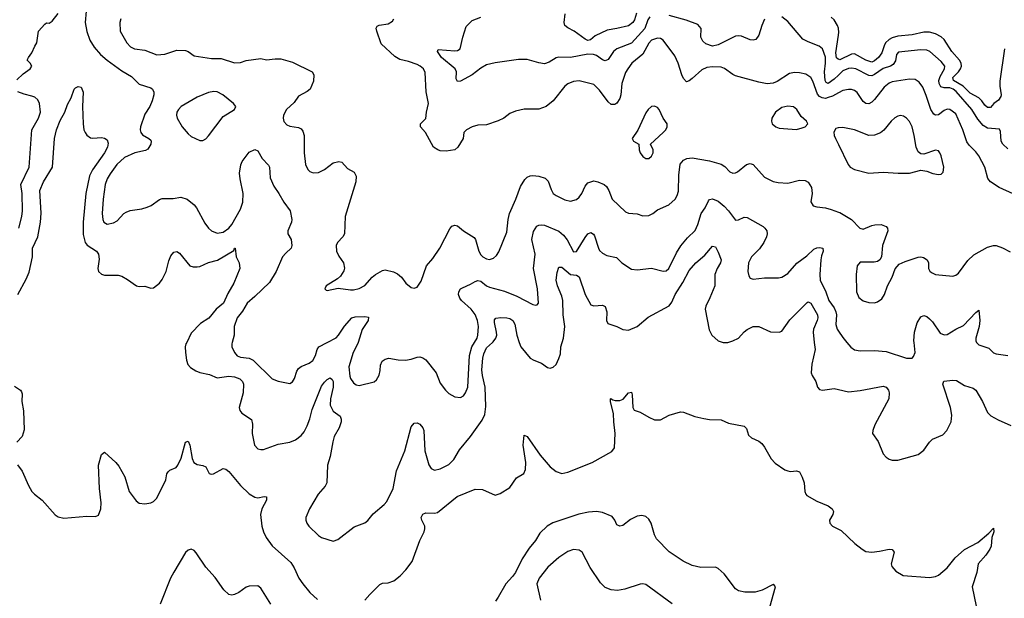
# Model space of a CAD drawing. Header units: inches. Extents: x 1694797 to 1849917, y 907313 to 1017959.
# Tile 551 of 656: x 1794345 to 1801146, y 918231 to 922230. Entities that reach past the tile are written whole.
import ezdxf

# ---------------------------------------------------------------- set-up
doc = ezdxf.new("R2010")
doc.units = ezdxf.units.IN
doc.header["$MEASUREMENT"] = 0
for name, color, linetype in [('B7991', 7, 'Continuous'), ('B7992', 7, 'Continuous'), ('B8901', 7, 'Continuous'), ('B8902', 7, 'Continuous')]:
    doc.layers.add(name, color=color, linetype=linetype)

msp = doc.modelspace()

# ---------------------------------------------------------------- linework, layer by layer
at = {"layer": 'B7991', "color": 5}
for points, elevation in [([(1795498.8, 920000), (1795493.8, 919990), (1795488, 919970), (1795489.4, 919929.4), (1795497.2, 919877.2), (1795507.7, 919847.7), (1795526, 919826), (1795562.3, 919802.3), (1795590, 919791.8), (1795657.3, 919777.3), (1795710, 919754), (1795790, 919766.8), (1795830, 919761.5), (1795866.8, 919746.8), (1795885, 919730), (1795890.8, 919710), (1795889, 919650), (1795860.2, 919550), (1795865.2, 919530), (1795879.6, 919510), (1795946.2, 919466.2), (1795954.1, 919434.1), (1795951.4, 919370), (1795968.2, 919290), (1795990, 919264.9), (1796010, 919259.5), (1796030, 919260.3), (1796130, 919296), (1796210, 919309.1), (1796250, 919327.1), (1796290, 919356.5), (1796310, 919380.3), (1796330, 919423.1), (1796348.2, 919471.8), (1796364.4, 919535.6), (1796430, 919698), (1796450, 919725.8), (1796470, 919742.4), (1796490, 919754.3), (1796503.6, 919743.6), (1796509.3, 919729.3), (1796509.4, 919690), (1796492.5, 919610), (1796490, 919566.8), (1796510, 919525.3), (1796558.4, 919490), (1796566.3, 919470), (1796565, 919450), (1796551.1, 919410), (1796517.8, 919350), (1796507.2, 919312.8), (1796490.1, 919209.9), (1796470.2, 919150), (1796466.4, 919030), (1796454.9, 919005.1), (1796407, 918950), (1796347.8, 918850), (1796321.5, 918790), (1796320.8, 918770), (1796327.9, 918750), (1796342.8, 918730), (1796410, 918665.3), (1796430.8, 918650), (1796510, 918626.7), (1796542.3, 918637.7), (1796656, 918724), (1796730, 918752.4), (1796750, 918768.4), (1796786.4, 918813.6), (1796862, 918878), (1796880.4, 918899.6), (1796924.7, 918990), (1796947.8, 919112.2), (1797006.3, 919250), (1797050, 919416), (1797070, 919440.7), (1797090, 919444), (1797110, 919435.5), (1797130.3, 919410), (1797136.5, 919390), (1797144.2, 919250), (1797170, 919154), (1797187.7, 919127.7), (1797210, 919116.9), (1797250, 919124.7), (1797310, 919156.6), (1797342.9, 919190), (1797382.5, 919257.5), (1797458.5, 919350), (1797538.3, 919461.7), (1797557.7, 919502.3), (1797564.5, 919555.5), (1797559.3, 919690), (1797541.6, 919770), (1797537.6, 919810), (1797543.9, 919890), (1797550, 919920.4), (1797570, 919961.3), (1797610.4, 920000)], 720), ([(1795813.2, 920000), (1795810.3, 919990), (1795810.3, 919970), (1795829.3, 919929.3), (1795847, 919907), (1795870, 919896.9), (1795930.2, 919890.2), (1795957.1, 919877.1), (1796090, 919748.9), (1796130, 919731.6), (1796210, 919716.3), (1796230, 919726), (1796242.4, 919750), (1796258.6, 919801.4), (1796270, 919818.7), (1796290, 919832.6), (1796344.7, 919855.3), (1796370, 919874), (1796388.7, 919910), (1796399.1, 919950), (1796411.6, 919970), (1796468.6, 920000)], 740), ([(1796683.7, 920000), (1796682.9, 919997.1), (1796647.7, 919930), (1796619.3, 919830), (1796625.6, 919765.6), (1796630.3, 919750), (1796650, 919721.1), (1796670, 919706.3), (1796690, 919701.5), (1796793.7, 919726.3), (1796810, 919740.5), (1796827.3, 919772.7), (1796835.5, 919804.5), (1796838, 919842), (1796848.2, 919870), (1796870, 919884.6), (1796894, 919890), (1796958.6, 919878.6), (1797010, 919876.2), (1797050, 919883.2), (1797090, 919898.3), (1797110, 919899.5), (1797130, 919894), (1797150, 919879.3), (1797221.6, 919790), (1797250, 919718.8), (1797285.5, 919670), (1797310, 919646.4), (1797350, 919623.8), (1797390, 919618), (1797410, 919630.6), (1797425.1, 919650), (1797440.5, 919690), (1797452.2, 919910), (1797468.8, 919970), (1797486.4, 920000)], 740), ([(1797795.8, 920000), (1797806.2, 919970), (1797870, 919891.7), (1797896, 919876), (1797950, 919855.3), (1797990, 919826.4), (1798010, 919820.4), (1798030, 919828), (1798050, 919847.7), (1798070, 919887.7), (1798079.6, 919920.4), (1798083.5, 919970), (1798092, 920000)], 720), ([(1799204.2, 920000), (1799210, 919998.3), (1799230, 919998.3), (1799235.8, 920000)], 720), ([(1799833.4, 920000), (1799839.6, 919950), (1799816.8, 919850), (1799812.3, 919790), (1799817.6, 919770), (1799843.2, 919730), (1799856.4, 919690), (1799870, 919674.9), (1799890, 919668.7), (1799970, 919681.1), (1800000, 919674.3)], 720), ([(1794310, 919698), (1794350, 919670.4), (1794358.6, 919658.6), (1794363.6, 919643.6), (1794360.6, 919590), (1794372.3, 919527.7), (1794375.6, 919395.6), (1794363.2, 919350), (1794326.7, 919310)], 680), ([(1796730, 918217.3), (1796762.5, 918257.5), (1796833.3, 918326.7), (1796850, 918336.3), (1796890, 918338.1), (1796930, 918351.6), (1796974.2, 918385.8), (1797013.3, 918426.7), (1797055.1, 918484.9), (1797110, 918630), (1797138.9, 918690), (1797144.3, 918710), (1797142.6, 918730), (1797121.7, 918770), (1797117.4, 918790), (1797128.7, 918811.3), (1797150, 918821.8), (1797210, 918819.8), (1797230, 918824.2), (1797366.1, 918933.9), (1797490, 918984.6), (1797542.6, 918982.6), (1797630, 918944.6), (1797664.6, 918955.4), (1797730, 918997.1), (1797777.2, 919062.8), (1797826.3, 919093.7), (1797839.8, 919120.2), (1797841.3, 919170), (1797822.1, 919290), (1797830, 919357.3), (1797850, 919348.5), (1797939.2, 919219.2), (1798010, 919140.3), (1798050, 919107.9), (1798090, 919092.8), (1798130, 919102.8), (1798299.5, 919170), (1798434.3, 919245.7), (1798453.6, 919270), (1798459, 919370), (1798447.9, 919450), (1798445.7, 919505.7), (1798425.4, 919590), (1798425.2, 919610), (1798428, 919612), (1798442.3, 919602.3), (1798458.9, 919598.9), (1798490, 919597.3), (1798512.2, 919607.8), (1798550, 919651.3), (1798570, 919654.9), (1798576.4, 919636.4), (1798580.4, 919550), (1798590, 919530.8), (1798630, 919517.1), (1798690, 919482), (1798730, 919465.3), (1798770, 919464.9), (1798830, 919495.8), (1798910, 919518.7), (1798930, 919518), (1799008.2, 919488.2), (1799070, 919473.1), (1799110, 919465.7), (1799190, 919464.2), (1799241.3, 919441.3), (1799350, 919420.4), (1799364.4, 919404.4), (1799378.8, 919358.8), (1799399.9, 919339.9), (1799450, 919317.3), (1799470, 919300.5), (1799490, 919274.9), (1799535.4, 919195.4), (1799564.1, 919164.1), (1799630, 919119.7), (1799650, 919111.3), (1799670, 919107.6), (1799710, 919112), (1799730, 919103.8), (1799750, 919068.2), (1799762.7, 919030), (1799768.6, 918968.6), (1799774, 918950), (1799782.1, 918942.1), (1799850, 918902.2), (1799930.2, 918870.2), (1799956.4, 918850), (1799965.3, 918830), (1799960.3, 918810), (1799938.9, 918770), (1799940.1, 918750), (1799958.2, 918730), (1800000, 918708.1)], 680), ([(1794330, 919152.2), (1794362.3, 919110), (1794405.8, 919010), (1794429.3, 918970), (1794448.2, 918950), (1794500.2, 918910), (1794590, 918807.2), (1794610, 918794.2), (1794650, 918785), (1794810, 918799.1), (1794870, 918795.8), (1794890, 918805.5), (1794906.6, 918850), (1794908.3, 918890), (1794896.4, 918990), (1794889.7, 919150), (1794910, 919224.7), (1794930, 919240.7), (1795010, 919168.7), (1795030, 919144.4), (1795071.5, 919070), (1795102.3, 918970), (1795150, 918903.8), (1795170, 918888.7), (1795210, 918883.1), (1795250, 918890.3), (1795270, 918900.8), (1795290, 918920.7), (1795345.2, 919030), (1795354.5, 919050), (1795361.4, 919090), (1795370, 919106), (1795383.3, 919116.7), (1795425, 919135), (1795437.7, 919150), (1795460.5, 919199.5), (1795490, 919310.7), (1795510, 919316.3), (1795519.6, 919290), (1795536.3, 919196.3), (1795549.1, 919170), (1795570, 919156.2), (1795610, 919147.8), (1795630, 919138.4), (1795653.1, 919093.1), (1795668, 919088), (1795684, 919090), (1795750, 919129.1), (1795770, 919124.4), (1795790, 919108.3), (1795870, 919010.1), (1795930, 918951.9), (1795970, 918930.7), (1795990, 918925.9), (1796033.4, 918933.4), (1796051, 918931), (1796050.1, 918910), (1796018.1, 918850), (1796008.5, 918810), (1796018.7, 918730), (1796030, 918689.1), (1796048.3, 918650), (1796090, 918594.4), (1796218.5, 918478.5), (1796241.1, 918441.1), (1796272.4, 918370), (1796299.8, 918330), (1796350, 918271.1), (1796403.2, 918223.2)], 680), ([(1799526.6, 918170), (1799565.2, 918310), (1799558.9, 918318.9), (1799550, 918325.2), (1799472.4, 918287.6), (1799425.9, 918274.1), (1799352.4, 918272.4), (1799310, 918282.6), (1799290, 918296.2), (1799210, 918400.5), (1799170, 918437.7), (1799150, 918447.1), (1799050, 918444), (1798990, 918457.7), (1798927.4, 918487.4), (1798831.2, 918551.2), (1798742.9, 918642.9), (1798729.3, 918670), (1798706.4, 918750), (1798690, 918778.8), (1798670, 918795.4), (1798643.3, 918803.3), (1798610, 918797.4), (1798565, 918775), (1798510, 918734.6), (1798490, 918729.8), (1798470, 918738.3), (1798456.2, 918770), (1798436.2, 918796.2), (1798370, 918824.7), (1798330, 918831.8), (1798273.3, 918826.7), (1798206.8, 918813.2), (1798027.6, 918752.4), (1797987.7, 918730), (1797938.2, 918681.8), (1797908.6, 918630), (1797863.8, 918576.2), (1797815.8, 918504.2), (1797769.7, 918410), (1797750, 918381.1), (1797702.3, 918330), (1797650, 918239.3), (1797630.8, 918210)], 680), ([(1796079.8, 918190), (1796010, 918300.4), (1795990, 918316.8), (1795930, 918314.6), (1795910, 918307.4), (1795858.4, 918270), (1795830, 918256.4), (1795810, 918252.6), (1795790, 918257.4), (1795755.1, 918290), (1795694.4, 918374.4), (1795630, 918446.6), (1795564.7, 918544.7), (1795550, 918560.9), (1795530, 918569.6), (1795510, 918564.2), (1795490, 918546.3), (1795409.7, 918410.3), (1795387.8, 918370), (1795315.5, 918190)], 680), ([(1798852.3, 918192.3), (1798670, 918326.6), (1798650, 918330.8), (1798630, 918327.6), (1798525.5, 918294.5), (1798474.6, 918285.4), (1798430, 918288.9), (1798390, 918306.4), (1798357, 918337), (1798284.5, 918444.5), (1798229, 918549), (1798210, 918563.1), (1798170, 918567.2), (1798130, 918554.2), (1798068, 918512), (1797993.3, 918446.7), (1797932.3, 918370), (1797916.5, 918330), (1797942.5, 918217.5)], 720)]:
    msp.add_lwpolyline(points, dxfattribs=dict(at, elevation=elevation))
at = {"layer": 'B7992', "color": 5}
for points, elevation in [([(1794325.9, 921814.1), (1794370, 921855.8), (1794418, 921890), (1794429.4, 921910), (1794418, 921930), (1794398, 921950), (1794407, 921970), (1794430, 922000.5), (1794450, 922047.7), (1794464.4, 922070), (1794475.5, 922150), (1794519.7, 922200.3), (1794530, 922208), (1794550, 922205.5), (1794570, 922220.5), (1794610, 922273.4)], 740), ([(1794803.6, 922290), (1794798, 922210), (1794808.7, 922148.7), (1794829.4, 922089.4), (1794860.1, 922040.1), (1794903.6, 921990), (1794949, 921950), (1795050, 921877.1), (1795116.8, 921836.8), (1795170, 921785.5), (1795250, 921758.4), (1795262, 921750), (1795272.4, 921730), (1795271.8, 921710), (1795260.3, 921670), (1795243.1, 921630), (1795210, 921578), (1795178.9, 921490), (1795177.4, 921470), (1795182.6, 921450), (1795194.4, 921434.4), (1795238.4, 921410), (1795250, 921398.4), (1795254.2, 921390), (1795252.2, 921370), (1795230, 921335.4), (1795214.3, 921325.7), (1795140.5, 921310), (1795070, 921278.2), (1795015.6, 921230), (1794970, 921165.4), (1794950.2, 921130), (1794936.5, 921090), (1794922.3, 920990), (1794914.6, 920890), (1794918.7, 920850), (1794926.7, 920830), (1794950, 920817.6), (1794993.9, 920826.1), (1795019.2, 920840.8), (1795064.2, 920890), (1795080, 920900), (1795109, 920911), (1795190, 920923.9), (1795225.2, 920934.8), (1795253, 920947), (1795310, 920986.7), (1795330, 920994.4), (1795405.6, 920994.4), (1795457.5, 921002.5), (1795502, 920990), (1795550.3, 920950), (1795566, 920930), (1795624.5, 920824.5), (1795650.2, 920790.2), (1795670, 920771.8), (1795710, 920755.6), (1795750, 920761.5), (1795790, 920789.2), (1795810, 920814.6), (1795870, 920920.2), (1795886.6, 920970), (1795889, 921029), (1795868.1, 921130), (1795864.5, 921170), (1795873, 921227), (1795881.7, 921250), (1795930, 921314.4), (1795970, 921332.7), (1795990, 921324), (1796020.4, 921270), (1796064.2, 921224.2), (1796070.3, 921210), (1796076.4, 921136.4), (1796099.7, 921079.7), (1796135.3, 921030), (1796170, 920968.2), (1796212.7, 920910), (1796224.9, 920850), (1796222, 920830), (1796197, 920770), (1796197.6, 920750), (1796219.5, 920710), (1796224.4, 920670), (1796220.5, 920650), (1796183.2, 920616.8), (1796161.3, 920590), (1796115.8, 920490), (1796070, 920414.5), (1795970, 920316.4), (1795916, 920270), (1795883.9, 920216.1), (1795846.9, 920170), (1795827.5, 920110), (1795827.8, 920050), (1795813.2, 920000)], 740), ([(1795043.9, 922236.1), (1795037.1, 922210), (1795039.5, 922150), (1795084.9, 922070), (1795110, 922042), (1795138, 922030), (1795210, 922020.7), (1795292, 921988), (1795348.5, 921991.5), (1795430, 922020.4), (1795490, 922018.4), (1795510, 922010.4), (1795550, 921980.4), (1795670, 921963), (1795737.5, 921962.5), (1795830, 921933.1), (1795870, 921934.6), (1795910, 921948.5), (1796010, 921961.6), (1796050, 921952.4), (1796110, 921960.3), (1796150, 921958.7), (1796230, 921937), (1796366, 921870), (1796376, 921850), (1796374.4, 921805.6), (1796351, 921750), (1796330, 921734), (1796270, 921702), (1796242, 921658), (1796188.7, 921610), (1796167.9, 921570), (1796165.3, 921550), (1796170, 921526.8), (1796190, 921503), (1796210, 921494.4), (1796270, 921486), (1796290, 921476.3), (1796300.7, 921460.7), (1796309, 921429), (1796310.3, 921310), (1796318.4, 921230), (1796334.9, 921194.9), (1796350, 921180.5), (1796371.8, 921171.8), (1796410, 921174.3), (1796450, 921195.3), (1796510, 921240.3), (1796550.2, 921250.2), (1796570, 921245.3), (1796610, 921201.6), (1796656.1, 921176.1), (1796668.2, 921148.2), (1796666.7, 921110), (1796593.7, 920870), (1796588, 920750), (1796576.3, 920730), (1796540.4, 920690), (1796530.3, 920669.7), (1796532.9, 920630), (1796550, 920594.9), (1796581.3, 920550), (1796588.1, 920511.9), (1796584.7, 920495.3), (1796562, 920458), (1796540.5, 920439.5), (1796461, 920390), (1796452, 920370), (1796461, 920361), (1796470, 920358), (1796546, 920374), (1796630, 920362), (1796650, 920362), (1796690, 920372.7), (1796730, 920393), (1796778.7, 920450), (1796802.9, 920470), (1796850, 920496.9), (1796870, 920500.9), (1796926.8, 920486.8), (1796954.3, 920474.3), (1796982.4, 920450), (1797013, 920410), (1797050, 920378), (1797070, 920373.4), (1797090, 920380.7), (1797117.7, 920422.3), (1797155.6, 920530), (1797199.3, 920580.7), (1797247.6, 920650), (1797315.3, 920784.7), (1797330, 920802.8), (1797350, 920810.5), (1797370, 920804.9), (1797410.4, 920770), (1797483.7, 920723.7), (1797492.8, 920710), (1797517.1, 920630), (1797530, 920604.9), (1797544, 920590), (1797570, 920577.2), (1797590, 920573.8), (1797618.2, 920581.8), (1797638.8, 920601.2), (1797653.7, 920626.3), (1797710, 920760.7), (1797718.8, 920850), (1797728.2, 920890), (1797772.9, 920990), (1797803.6, 921076.4), (1797833.8, 921126.2), (1797850, 921141.3), (1797869.8, 921150.2), (1797890, 921152.6), (1797930, 921148.1), (1797975.5, 921135.5), (1797994.8, 921114.8), (1798015.9, 921055.9), (1798030.4, 921030), (1798050, 921014.6), (1798110, 920986), (1798150, 920976.5), (1798190, 920987.2), (1798210, 921004.2), (1798228.5, 921030), (1798250, 921080.5), (1798270, 921103.1), (1798310, 921116.9), (1798338.8, 921110), (1798383, 921090), (1798397.8, 921077.8), (1798414.9, 921050), (1798438, 920990), (1798530, 920903.1), (1798550, 920893.7), (1798610, 920888.9), (1798650, 920875.3), (1798690, 920877), (1798718, 920890), (1798750, 920915.8), (1798829.4, 920950), (1798871.5, 920990), (1798885.2, 921014.8), (1798894.7, 921045.3), (1798896.6, 921156.6), (1798907.7, 921232.3), (1798930, 921260.3), (1798954, 921270), (1798990, 921275.8), (1799110, 921254.7), (1799190, 921231.6), (1799214.4, 921214.4), (1799250, 921179.5), (1799270, 921170.3), (1799290, 921172), (1799301.8, 921178.2), (1799364.5, 921230), (1799390, 921235.3), (1799410, 921228.4), (1799490, 921142), (1799550, 921112), (1799584.2, 921104.2), (1799650, 921100.9), (1799730, 921121.3), (1799770, 921118.9), (1799790, 921108.4), (1799814.9, 921070), (1799819, 921030), (1799810.4, 920970.4), (1799824.6, 920944.6), (1799850, 920935.8), (1799910, 920928.9), (1799950, 920919), (1800000, 920900.2)], 760), ([(1800000, 921724.1), (1799958, 921702), (1799928.5, 921691.5), (1799910, 921686.5), (1799887.6, 921690), (1799870, 921699), (1799856.1, 921716.1), (1799824.3, 921804.3), (1799810, 921831.9), (1799774.6, 921854.6), (1799730, 921864.1), (1799695.6, 921864.4), (1799662.3, 921857.7), (1799577.1, 921802.9), (1799548.5, 921791.5), (1799508.1, 921788.1), (1799450, 921797.4), (1799290, 921841.5), (1799270, 921851), (1799213.4, 921893.4), (1799190, 921902.2), (1799130, 921905.4), (1799090, 921899.2), (1799055.8, 921884.2), (1798990, 921823.1), (1798970, 921807.8), (1798950, 921800.7), (1798930, 921822.7), (1798917.7, 921850), (1798894, 921930), (1798870, 921979.6), (1798790, 922087.8), (1798770, 922099.3), (1798750, 922101.6), (1798710, 922089.7), (1798690, 922068.2), (1798648.1, 921991.9), (1798573.8, 921930), (1798544.4, 921890), (1798530, 921864.5), (1798504.3, 921790), (1798496.6, 921710), (1798490, 921685.1), (1798470, 921652.6), (1798455.6, 921644.4), (1798430, 921644.4), (1798410, 921663.1), (1798350, 921742.7), (1798310, 921782.7), (1798210, 921808.7), (1798170, 921803.1), (1798130, 921787.8), (1798110, 921771.9), (1798030, 921669.7), (1797982, 921630), (1797930, 921612.8), (1797830, 921611.6), (1797770, 921598), (1797730, 921580.9), (1797690, 921549.6), (1797650, 921531.8), (1797570, 921504.5), (1797510, 921500.7), (1797470, 921489.6), (1797430.8, 921470), (1797413.4, 921450), (1797407.7, 921410), (1797371.9, 921348.1), (1797350.8, 921330), (1797290, 921320.5), (1797250, 921322.9), (1797234, 921330), (1797202.7, 921350), (1797147, 921450), (1797112.7, 921490), (1797113.2, 921510), (1797151.5, 921548.5), (1797155.4, 921590), (1797169.7, 921650), (1797151.8, 921731.8), (1797145.1, 921865.1), (1797135.1, 921890), (1797112.3, 921910), (1797090, 921920.5), (1797030, 921942.4), (1796970, 921955.8), (1796935.9, 921975.9), (1796842.7, 922062.7), (1796810.9, 922150), (1796808.3, 922171.7), (1796814.5, 922185.5), (1796827.3, 922192.7), (1796890, 922201.7), (1796920.1, 922219.9), (1796930, 922236)], 760), ([(1798696.6, 922250), (1798684.6, 922230), (1798662.1, 922170), (1798571.4, 922068.6), (1798470.2, 922030), (1798447.5, 922010), (1798410, 921954.5), (1798390, 921945.8), (1798370, 921953.5), (1798330, 921982.2), (1798308.8, 921988.8), (1798270, 921992), (1798148.7, 921968.7), (1798067.8, 921972.2), (1798050, 921967.3), (1798003.2, 921936.8), (1797970, 921926.3), (1797930, 921931.1), (1797850, 921954.3), (1797790, 921955.8), (1797630, 921932.1), (1797570, 921917.2), (1797530, 921896.4), (1797470.2, 921849.8), (1797390, 921805.1), (1797370, 921802), (1797360.6, 921820.6), (1797362, 921870), (1797353.6, 921890), (1797259.4, 921970), (1797231.8, 922010), (1797234.6, 922025.4), (1797350, 922014.3), (1797370, 922017.6), (1797387, 922030), (1797405.3, 922110), (1797430, 922183.7), (1797470, 922224.2), (1797530, 922248.7)], 740), ([(1798605.3, 922274.7), (1798591.8, 922230), (1798579.8, 922210), (1798550, 922188.8), (1798470, 922168.6), (1798402, 922158), (1798320.9, 922119.1), (1798286.8, 922090), (1798270, 922086.3), (1798250, 922095.1), (1798174, 922150), (1798130, 922173.2), (1798111.1, 922191.1), (1798106.2, 922210), (1798113.4, 922270)], 720), ([(1799490, 922234), (1799470.3, 922190), (1799450, 922122.7), (1799430, 922094.5), (1799410, 922089.6), (1799390, 922091.3), (1799330, 922116.4), (1799310, 922119.7), (1799290, 922116.8), (1799170, 922056.5), (1799130, 922047.7), (1799083.4, 922063.4), (1799062.4, 922082.4), (1799050.7, 922110), (1799052.2, 922170), (1799030, 922198), (1798947.6, 922227.6), (1798830, 922259.5)], 740), ([(1800000, 921847.1), (1799970, 921818.4), (1799929.9, 921789.9), (1799915.4, 921795.4), (1799907.5, 921810), (1799903.8, 921870), (1799911.1, 921930), (1799910.3, 921970.3), (1799890, 922027.8), (1799867.3, 922047.3), (1799790, 922076.2), (1799755.2, 922095.2), (1799650, 922218.9), (1799610, 922249.7)], 740), ([(1800000, 922172.4), (1799992.9, 922190), (1799970, 922229.7), (1799950, 922248.5)], 720), ([(1800000, 921956.9), (1799997.8, 921957.8), (1799987.5, 921967.5), (1799981.7, 922001.7), (1800000, 922122.6)], 720), ([(1794331.7, 920330), (1794390, 920436.9), (1794410, 920485.7), (1794434.3, 920590), (1794434.5, 920650), (1794470.3, 920729.7), (1794489.9, 920830), (1794493.4, 920893.4), (1794483.4, 921050), (1794509.8, 921110), (1794571.9, 921210), (1794586.6, 921410), (1794600.2, 921470), (1794625.5, 921534.5), (1794656.8, 921590), (1794676, 921644), (1794702, 921690), (1794722.4, 921750), (1794730, 921759.3), (1794750, 921768.2), (1794770, 921763), (1794784.4, 921730), (1794780.2, 921630), (1794783.8, 921510), (1794789.2, 921470), (1794797.8, 921450), (1794810, 921432.2), (1794834.6, 921414.6), (1794850, 921410.3), (1794910, 921415.3), (1794932.1, 921412.1), (1794950, 921398.8), (1794956.2, 921376.2), (1794951.4, 921350), (1794931.8, 921310), (1794847.8, 921192.2), (1794828.5, 921151.5), (1794802.7, 921030), (1794784.4, 920830), (1794784.5, 920744.5), (1794797.2, 920690), (1794810.8, 920670.8), (1794874.9, 920630), (1794890.5, 920610), (1794894.9, 920574.9), (1794885.3, 920510), (1794890.6, 920490), (1794910, 920470.6), (1794930, 920464.9), (1795024.9, 920464.9), (1795050, 920457.3), (1795090, 920434.8), (1795152, 920390), (1795170, 920386), (1795210, 920388.2), (1795250, 920374.4), (1795270, 920377.6), (1795310, 920408.9), (1795330, 920435.3), (1795356.8, 920490), (1795376.2, 920563.8), (1795390, 920598), (1795410, 920624.4), (1795430, 920628.4), (1795450, 920617.1), (1795520.5, 920530), (1795542.6, 920522.6), (1795570, 920521.3), (1795590, 920525.2), (1795648.9, 920551.1), (1795712.3, 920567.7), (1795825.4, 920634.6), (1795829.7, 920650), (1795834, 920650), (1795840.4, 920590), (1795860.4, 920550), (1795864.9, 920510), (1795823.9, 920410), (1795783.2, 920336.8), (1795753.8, 920270), (1795701.3, 920230), (1795652.6, 920167.4), (1795593.7, 920130), (1795530, 920062.6), (1795498.8, 920000)], 720), ([(1794339.7, 920790), (1794360.3, 920870), (1794365.8, 920910), (1794362.9, 921030), (1794353.6, 921090), (1794410.6, 921210), (1794429.7, 921470), (1794476.4, 921550), (1794489.7, 921590), (1794481.2, 921650), (1794470, 921675.4), (1794450, 921694), (1794430, 921702.8), (1794375.3, 921715.3), (1794331.6, 921731.6)], 740), ([(1800000, 921483.1), (1799997.1, 921482.9), (1799982.8, 921477.2), (1799967.3, 921452.7), (1799970.6, 921430), (1799979.3, 921410), (1800000, 921367.5)], 780), ([(1797486.4, 920000), (1797504.1, 920030), (1797509.9, 920050), (1797513.4, 920110), (1797506.5, 920150), (1797490, 920193.3), (1797464.6, 920230), (1797397.6, 920290), (1797385.9, 920305.9), (1797376.4, 920330), (1797378, 920350), (1797390.7, 920369.3), (1797403, 920377), (1797458.8, 920401.2), (1797490, 920421.7), (1797510, 920427.4), (1797530, 920422.3), (1797570.1, 920390.1), (1797590, 920380.6), (1797693.9, 920353.9), (1797778.3, 920318.3), (1797890, 920260.5), (1797910, 920256), (1797920.4, 920259.6), (1797929, 920271), (1797921.5, 920370), (1797893.3, 920510), (1797904.5, 920610), (1797882.9, 920710), (1797894.8, 920765.2), (1797917.5, 920802.5), (1797930, 920810.4), (1797946.6, 920813.4), (1797970, 920810.3), (1798070, 920769.2), (1798100.9, 920740.9), (1798127.6, 920707.6), (1798170, 920625.3), (1798190, 920627.2), (1798250, 920724.9), (1798270, 920750.3), (1798290, 920758.9), (1798308.1, 920748.1), (1798316.1, 920736.1), (1798343.2, 920650), (1798350, 920635.5), (1798370, 920615.5), (1798401.1, 920601.1), (1798466.2, 920586.2), (1798504.9, 920550), (1798570, 920505.5), (1798610, 920502.4), (1798710, 920513.8), (1798790, 920493.1), (1798810, 920494.9), (1798827.8, 920510), (1798881.2, 920618.8), (1798911.8, 920668.2), (1798958.1, 920721.9), (1799010, 920772.8), (1799030, 920814.9), (1799051.7, 920890), (1799079, 920930), (1799102.6, 920977.4), (1799110, 920986.7), (1799130, 920992.8), (1799170, 920975.9), (1799210, 920941.6), (1799240.7, 920910), (1799290, 920843.8), (1799310, 920846.7), (1799350, 920864.2), (1799370, 920863.1), (1799479.9, 920799.9), (1799492.7, 920790), (1799505.3, 920770), (1799508.8, 920750), (1799504, 920730), (1799485.8, 920690), (1799454.6, 920645.4), (1799400.3, 920590), (1799379.5, 920550), (1799374.9, 920490), (1799380.4, 920460.4), (1799390, 920442.8), (1799410, 920436.3), (1799490, 920445.5), (1799584.9, 920444.9), (1799610, 920450.3), (1799650, 920476.5), (1799713.1, 920546.9), (1799781.7, 920598.3), (1799830, 920643.7), (1799850, 920653.1), (1799870, 920655.6), (1799893, 920650), (1799895.6, 920630), (1799882.9, 920597.1), (1799878.7, 920570), (1799870.7, 920470), (1799873.5, 920430), (1799912.8, 920350), (1799933.7, 920290), (1799970, 920237.6), (1799982.9, 920210), (1799986.7, 920190), (1799983, 920123), (1799991.5, 920090), (1800000, 920077.3)], 740), ([(1798092, 920000), (1798100.6, 920030), (1798109.9, 920110), (1798098, 920190), (1798097.2, 920290), (1798090, 920319.8), (1798059.7, 920390), (1798050.5, 920430), (1798056.6, 920483.4), (1798070, 920519.1), (1798090, 920519.5), (1798150, 920468.6), (1798190, 920465.3), (1798210, 920453), (1798250, 920330.3), (1798290, 920260.3), (1798310, 920251.7), (1798370, 920256.5), (1798390, 920248.2), (1798399.8, 920210), (1798397.4, 920150), (1798408, 920130), (1798470, 920110.4), (1798510, 920088.2), (1798550, 920084.4), (1798610, 920110.2), (1798685.8, 920174.2), (1798830, 920253.4), (1798850, 920277.6), (1798871.7, 920330), (1798926.4, 920413.6), (1798970, 920496.1), (1799015.6, 920550), (1799076.9, 920603.1), (1799130, 920663.8), (1799150, 920659.1), (1799170, 920622.4), (1799189.1, 920570), (1799184.9, 920550), (1799161.3, 920510), (1799146, 920470), (1799145.8, 920390), (1799112.9, 920307.1), (1799084.7, 920250), (1799080.6, 920230), (1799107.6, 920087.6), (1799125.3, 920050), (1799170.2, 920010.2), (1799204.2, 920000)], 720), ([(1799235.8, 920000), (1799270, 920010.2), (1799309.6, 920030), (1799350, 920073.4), (1799370, 920088.8), (1799410, 920108.5), (1799450, 920110.4), (1799530, 920071.7), (1799590.7, 920069.3), (1799610, 920078), (1799664.2, 920155.8), (1799784.4, 920275.6), (1799790, 920280.5), (1799810, 920270.4), (1799855.5, 920190), (1799857.1, 920170), (1799852.4, 920150), (1799828.1, 920091.9), (1799824.7, 920070), (1799833.4, 920000)], 720), ([(1796468.6, 920000), (1796530, 920032.3), (1796547.7, 920050), (1796588.4, 920111.6), (1796638.9, 920170), (1796662.9, 920177.1), (1796730, 920179.1), (1796753.3, 920173.3), (1796752.6, 920150), (1796710.1, 920089.9), (1796683.7, 920000)], 740), ([(1797610.4, 920000), (1797615.3, 920004.7), (1797634.6, 920030), (1797639.6, 920050), (1797638.6, 920070), (1797623.8, 920136.2), (1797624.9, 920155.1), (1797633.4, 920166.6), (1797667.9, 920172.1), (1797710, 920169.4), (1797730, 920164), (1797750.1, 920150.1), (1797765.5, 920125.5), (1797778.6, 920050), (1797795.8, 920000)], 720)]:
    msp.add_lwpolyline(points, dxfattribs=dict(at, elevation=elevation))
for points, elevation in [([(1795685.8, 921734.2), (1795650, 921727.3), (1795570, 921695.8), (1795461.3, 921630), (1795441.7, 921610), (1795430.4, 921590), (1795427.4, 921570), (1795433, 921550), (1795468.2, 921490), (1795510, 921440.5), (1795530, 921423), (1795590, 921394.8), (1795610, 921394.8), (1795630, 921406.8), (1795650, 921426.8), (1795750, 921560.7), (1795828, 921610), (1795838, 921630), (1795822, 921650), (1795749.3, 921710), (1795710, 921731.8)], 760), ([(1798730, 921633.3), (1798710, 921629.6), (1798685.7, 921610), (1798670, 921586), (1798614, 921466), (1798576, 921410), (1798584.7, 921390), (1798622, 921370), (1798624, 921330), (1798630.6, 921310), (1798650, 921284.9), (1798670, 921270.7), (1798690, 921270.7), (1798710, 921287.7), (1798719.6, 921310), (1798720.7, 921330), (1798702, 921370), (1798789.5, 921450), (1798807, 921470), (1798816, 921490), (1798816, 921510), (1798789.7, 921549.7), (1798761.6, 921610), (1798750, 921624.5)], 780), ([(1799650, 921632.1), (1799610, 921623), (1799564.9, 921590), (1799540.7, 921550), (1799537.3, 921530), (1799542.8, 921510), (1799566.8, 921490), (1799590, 921480.4), (1799710, 921470.6), (1799750, 921482), (1799770, 921490.8), (1799789.2, 921510), (1799779.3, 921530), (1799741.6, 921561.6), (1799713.3, 921610), (1799690, 921627.6)], 780)]:
    msp.add_lwpolyline(points, close=True, dxfattribs=dict(at, elevation=elevation))
at = {"layer": 'B8901', "color": 5}
for points, elevation in [([(1800057.3, 920000), (1800086, 919966), (1800110, 919948.7), (1800150, 919940.3), (1800250, 919943.1), (1800330, 919936.5), (1800469.6, 919890.4), (1800509.6, 919890.4), (1800518.8, 919901.2), (1800529.7, 919930.3), (1800522.7, 920000)], 740), ([(1800954.2, 920000), (1800956.2, 919996.2), (1800970, 919983.1), (1801039.4, 919959.4), (1801070, 919926.4), (1801090, 919919.5), (1801170.2, 919910.2)], 740), ([(1800000, 919674.3), (1800070, 919658.5), (1800150, 919666.7), (1800310, 919696.9), (1800330.3, 919690), (1800344.6, 919670), (1800351.3, 919650), (1800346.9, 919610), (1800251.8, 919430), (1800236.4, 919390), (1800235.5, 919370), (1800275.5, 919315.5), (1800309.5, 919229.5), (1800330, 919205.5), (1800350, 919192.3), (1800370, 919186), (1800410, 919186), (1800550, 919224.2), (1800590, 919253.7), (1800630, 919310.4), (1800650, 919330.4), (1800720.1, 919359.9), (1800749.6, 919390), (1800778.5, 919450), (1800783.3, 919496.7), (1800773.8, 919550), (1800721, 919710), (1800728.6, 919731.4), (1800790, 919738.9), (1800816.1, 919736.1), (1800870, 919700.9), (1800930, 919682.8), (1800950, 919670.3), (1800995.5, 919590), (1801030, 919515.8), (1801053.1, 919493.1), (1801104.2, 919464.2), (1801190, 919425.3)], 720), ([(1800000, 918708.1), (1800018.4, 918698.4), (1800113.2, 918610), (1800163.2, 918570), (1800190, 918555.2), (1800230.1, 918550.1), (1800283.8, 918556.2), (1800350, 918571.1), (1800370, 918568.2), (1800384.9, 918550), (1800365.3, 918470), (1800368.5, 918450), (1800397.2, 918417.2), (1800447.3, 918387.3), (1800630, 918374.4), (1800670, 918381.6), (1800690, 918390.5), (1800750, 918440.4), (1800806, 918510), (1800870, 918567.9), (1800963.4, 918616.6), (1801038.7, 918681.3), (1801070, 918714.8), (1801072.6, 918690), (1801059.6, 918650), (1801054.1, 918590), (1801046, 918570), (1801018.6, 918530), (1800965.7, 918470), (1800954.8, 918410), (1800923.8, 918310), (1800965.5, 918110)], 680)]:
    msp.add_lwpolyline(points, dxfattribs=dict(at, elevation=elevation))
at = {"layer": 'B8902', "color": 5}
for points, elevation in [([(1800000, 922122.6), (1800003.1, 922143.1), (1800001, 922170), (1800000, 922172.4)], 720), ([(1801146.7, 922030), (1801115.5, 921804.5), (1801114.8, 921770), (1801124.6, 921710), (1801121.6, 921698.4), (1801105.9, 921674.1), (1801073.9, 921650), (1801050, 921624.2), (1801030, 921623.7), (1801010, 921640.6), (1800990, 921670.5), (1800969.9, 921689.9), (1800910, 921721.8), (1800862.3, 921770), (1800795.3, 921810), (1800789.9, 921830), (1800829.9, 921870), (1800842.7, 921890), (1800849.1, 921910), (1800846.9, 921930), (1800836.4, 921950), (1800782.8, 922010), (1800730, 922093.4), (1800710, 922112.7), (1800670, 922133.4), (1800630, 922143.6), (1800590, 922144.3), (1800510, 922124.6), (1800410, 922116.3), (1800370, 922105.5), (1800350, 922094.3), (1800326, 922070), (1800314.8, 922050), (1800298.7, 922001.3), (1800276.2, 921970), (1800250, 921945.9), (1800230, 921937.8), (1800190, 921949.5), (1800110, 921994.5), (1800090, 921993), (1800010, 921953.2), (1800000, 921956.9)], 720), ([(1801170, 921337.7), (1801135.3, 921370), (1801123.1, 921390), (1801118.5, 921458.5), (1801112.8, 921472.8), (1801030, 921480.7), (1800998.7, 921498.7), (1800962.3, 921542.3), (1800921.8, 921610), (1800813.4, 921733.4), (1800791.7, 921750), (1800770, 921759.2), (1800730, 921759.5), (1800706.5, 921766.5), (1800694.8, 921790), (1800694.4, 921810), (1800702.4, 921837.6), (1800733, 921890), (1800733.8, 921910), (1800710, 921941), (1800631.5, 922010), (1800610, 922018.9), (1800570, 922022.3), (1800414.5, 922005.5), (1800401.2, 921990), (1800393.1, 921946.9), (1800378.3, 921921.7), (1800358.9, 921910), (1800310, 921893.2), (1800250, 921850.4), (1800230, 921843.1), (1800210, 921844.7), (1800120.5, 921890), (1800090, 921894.7), (1800070, 921892.1), (1800030, 921875.9), (1800000, 921847.1)], 740), ([(1801206.9, 921026.9), (1801110, 921069.6), (1801050, 921109.6), (1801031.9, 921131.9), (1801010.9, 921210), (1800968.7, 921290), (1800950, 921317.4), (1800902.1, 921362.1), (1800886.2, 921386.2), (1800859.2, 921470), (1800810, 921578.9), (1800770, 921608.9), (1800750, 921611.7), (1800730, 921603.7), (1800690, 921573.5), (1800670, 921569.8), (1800658.3, 921578.3), (1800638.1, 921610), (1800606.7, 921706.7), (1800582.8, 921762.8), (1800558.3, 921798.3), (1800530, 921817.6), (1800490, 921819.8), (1800370, 921799.9), (1800350, 921792.7), (1800316.3, 921763.7), (1800250, 921678.5), (1800230, 921659.7), (1800210, 921649.8), (1800190, 921651.1), (1800170, 921664.2), (1800130, 921728), (1800110, 921741.5), (1800090, 921747.7), (1800068.6, 921748.6), (1800030, 921739.8), (1800000, 921724.1)], 760), ([(1800000, 921367.5), (1800066.8, 921230), (1800081, 921210), (1800110, 921194.8), (1800210, 921170.6), (1800310, 921177), (1800411.4, 921168.6), (1800490, 921168.4), (1800570, 921190.6), (1800610, 921183), (1800652.3, 921167.7), (1800690, 921160.7), (1800710, 921162.8), (1800722.7, 921177.3), (1800727, 921210), (1800710, 921288.7), (1800699.5, 921310), (1800690, 921322.7), (1800670, 921329.4), (1800590, 921300.7), (1800570, 921302), (1800550, 921317), (1800536, 921350), (1800523.8, 921430), (1800508.7, 921488.7), (1800490, 921526.6), (1800469.5, 921550), (1800450, 921564.2), (1800427.6, 921567.6), (1800410, 921564), (1800390, 921552.6), (1800364.6, 921530), (1800313.2, 921466.8), (1800290, 921448.4), (1800250, 921431), (1800210, 921429.7), (1800110, 921469.7), (1800030, 921485.6), (1800000, 921483.1)], 780), ([(1800000, 920900.2), (1800010, 920896.5), (1800090.2, 920850.2), (1800148.5, 920790), (1800170, 920782.3), (1800230, 920807.6), (1800252.2, 920812.2), (1800294.2, 920814.2), (1800330, 920801), (1800338.8, 920790), (1800340.7, 920770), (1800304, 920670), (1800298, 920590), (1800286, 920570), (1800270, 920559.3), (1800246.4, 920553.6), (1800150, 920553.3), (1800130, 920528.7), (1800121.7, 920470), (1800123.6, 920350), (1800140.3, 920310), (1800170, 920286), (1800210, 920274.6), (1800250, 920274), (1800270, 920280.4), (1800299.2, 920300.8), (1800318.7, 920330), (1800339.6, 920390), (1800370, 920451), (1800391.3, 920508.7), (1800420.5, 920539.5), (1800460.4, 920559.6), (1800550, 920588.8), (1800570, 920591.8), (1800587.2, 920587.2), (1800613, 920570), (1800621.6, 920550), (1800622, 920510), (1800631.5, 920491.5), (1800642.6, 920482.6), (1800671.3, 920470), (1800790, 920457.6), (1800810, 920463.8), (1800830, 920478), (1800894.2, 920565.8), (1800934.9, 920605.1), (1801030, 920657.4), (1801070, 920670.3), (1801088.6, 920668.6), (1801133.5, 920653.5), (1801185.1, 920625.1)], 760), ([(1800522.7, 920000), (1800521.7, 920010), (1800524.2, 920070), (1800544.2, 920135.8), (1800570, 920177.1), (1800590, 920184.9), (1800610, 920178), (1800630, 920162.6), (1800650, 920141.3), (1800703.1, 920063.1), (1800730, 920051.7), (1800750, 920055.3), (1800809.9, 920090.1), (1800864.5, 920115.5), (1800950, 920207.3), (1800970, 920222), (1800977.2, 920150), (1800970.8, 920110), (1800948.3, 920030), (1800949.1, 920010), (1800954.2, 920000)], 740), ([(1800000, 920077.3), (1800030, 920032.4), (1800057.3, 920000)], 740)]:
    msp.add_lwpolyline(points, dxfattribs=dict(at, elevation=elevation))

doc.saveas('drawing.dxf')
